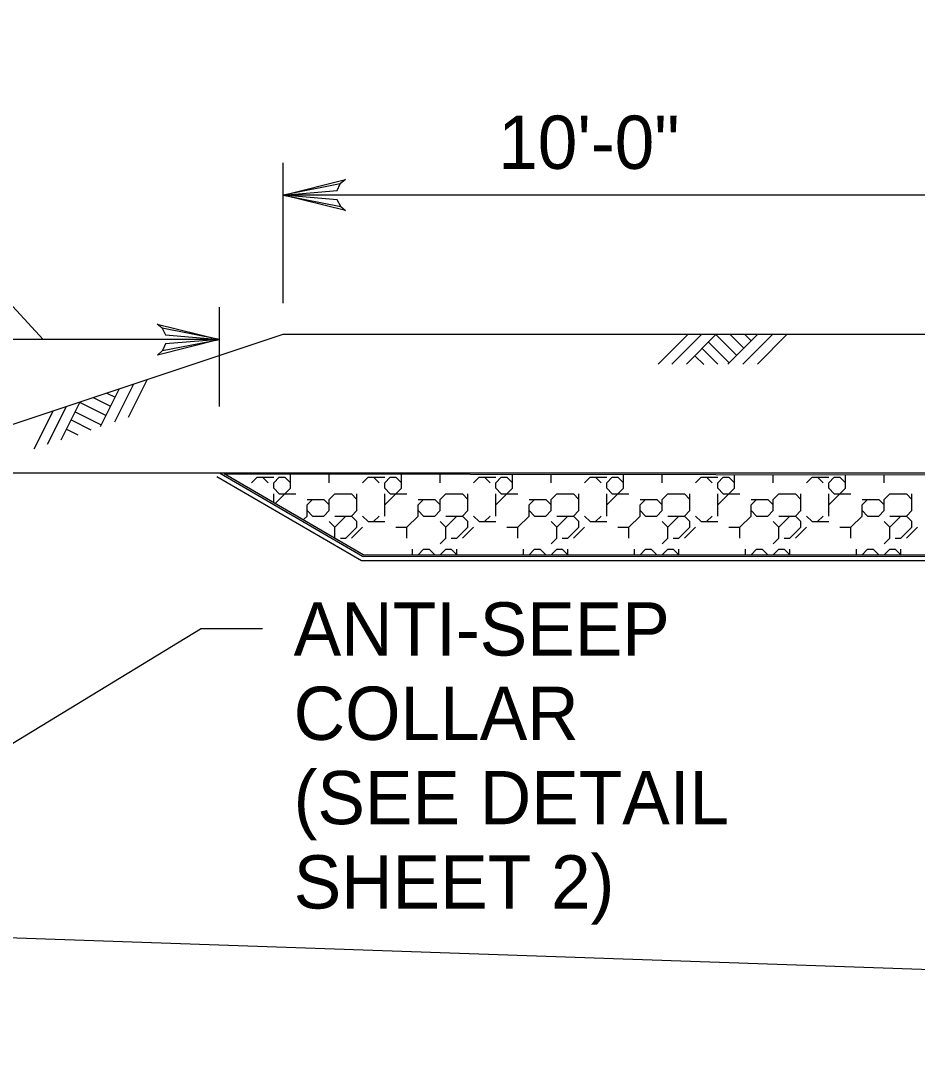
# Model space of a CAD drawing. Extents: x 636462 to 639890, y 299944 to 300538.
# Drawn here: x 638398.4 to 638448.9, y 300375 to 300432.7 of the extents above; entities that cross this region are included whole.
import ezdxf

# ---------------------------------------------------------------- set-up
doc = ezdxf.new("R2010")
doc.units = 0
doc.layers.add('Default', color=7, linetype='Continuous')

msp = doc.modelspace()

# ---------------------------------------------------------------- linework, layer by layer
at = {"layer": 'Default'}
for p, q in [((638399.687, 300414.741), (638383.107, 300432.694)), ((638413.193, 300416.778), (638413.193, 300424.671)), ((638455.666, 300422.862), (638413.193, 300422.862)), ((638409.603, 300410.956), (638409.603, 300416.55)), ((638409.603, 300414.741), (638389.771, 300414.741)), ((638434.286, 300413.346), (638435.958, 300415.02)), ((638435.069, 300413.346), (638436.751, 300415.029)), ((638435.876, 300413.346), (638437.559, 300415.029)), ((638437.119, 300414.587), (638438.279, 300413.428)), ((638437.523, 300415.029), (638438.71, 300413.842)), ((638438.206, 300413.346), (638439.899, 300415.037)), ((638438.333, 300415.029), (638439.106, 300414.254)), ((638439.062, 300413.346), (638440.725, 300415.01)), ((638439.151, 300415.029), (638439.52, 300414.66)), ((638439.872, 300413.346), (638441.535, 300415.01)), ((638436.759, 300414.229), (638437.64, 300413.346)), ((638436.353, 300413.823), (638436.857, 300413.319)), ((638404.484, 300410.353), (638405.538, 300412.457)), ((638402.906, 300409.828), (638403.976, 300411.966)), ((638403.271, 300411.72), (638403.737, 300411.487)), ((638403.718, 300410.097), (638404.77, 300412.201)), ((638400.697, 300409.091), (638401.761, 300411.219)), ((638401.726, 300411.206), (638403.229, 300410.457)), ((638402.494, 300411.462), (638403.473, 300410.973)), ((638399.186, 300408.587), (638400.246, 300410.702)), ((638399.929, 300408.835), (638400.993, 300410.963)), ((638401.482, 300410.661), (638402.95, 300409.926)), ((638401.255, 300410.205), (638402.369, 300409.647)), ((638400.999, 300409.693), (638401.636, 300409.374)), ((638409.603, 300407.221), (638417.651, 300402.537)), ((638413.595, 300406.358), (638413.595, 300407.161)), ((638415.781, 300406.67), (638415.781, 300407.158)), ((638419.841, 300406.358), (638419.841, 300407.152)), ((638422.027, 300406.67), (638422.027, 300407.149)), ((638426.087, 300406.358), (638426.087, 300407.144)), ((638428.273, 300406.67), (638428.273, 300407.141)), ((638432.333, 300406.358), (638432.333, 300407.135)), ((638434.519, 300406.67), (638434.519, 300407.132)), ((638438.579, 300406.358), (638438.579, 300407.127)), ((638440.765, 300406.67), (638440.765, 300407.124)), ((638444.825, 300406.358), (638444.825, 300407.118)), ((638447.011, 300406.67), (638447.011, 300407.115)), ((638411.409, 300406.67), (638411.721, 300406.983)), ((638411.721, 300406.983), (638412.658, 300406.983)), ((638412.346, 300406.67), (638412.034, 300406.983)), ((638412.658, 300406.67), (638412.971, 300406.983)), ((638412.658, 300406.358), (638412.658, 300406.67)), ((638412.971, 300406.983), (638413.283, 300406.983)), ((638413.595, 300406.67), (638413.283, 300406.983)), ((638417.655, 300406.67), (638417.967, 300406.983)), ((638417.967, 300406.983), (638418.904, 300406.983)), ((638418.592, 300406.67), (638418.28, 300406.983)), ((638418.904, 300406.67), (638419.217, 300406.983)), ((638418.904, 300406.358), (638418.904, 300406.67)), ((638419.217, 300406.983), (638419.529, 300406.983)), ((638419.841, 300406.67), (638419.529, 300406.983)), ((638423.901, 300406.67), (638424.213, 300406.983)), ((638424.213, 300406.983), (638425.15, 300406.983)), ((638424.838, 300406.67), (638424.526, 300406.983)), ((638425.15, 300406.67), (638425.463, 300406.983)), ((638425.15, 300406.358), (638425.15, 300406.67)), ((638425.463, 300406.983), (638425.775, 300406.983)), ((638426.087, 300406.67), (638425.775, 300406.983)), ((638430.147, 300406.67), (638430.459, 300406.983)), ((638430.459, 300406.983), (638431.396, 300406.983)), ((638431.084, 300406.67), (638430.772, 300406.983)), ((638431.396, 300406.67), (638431.708, 300406.983)), ((638431.396, 300406.358), (638431.396, 300406.67)), ((638431.708, 300406.983), (638432.021, 300406.983)), ((638432.333, 300406.67), (638432.021, 300406.983)), ((638436.393, 300406.67), (638436.705, 300406.983)), ((638436.705, 300406.983), (638437.642, 300406.983)), ((638437.33, 300406.67), (638437.017, 300406.983)), ((638437.642, 300406.67), (638437.954, 300406.983)), ((638437.642, 300406.358), (638437.642, 300406.67)), ((638437.954, 300406.983), (638438.267, 300406.983)), ((638438.579, 300406.67), (638438.267, 300406.983)), ((638442.639, 300406.67), (638442.951, 300406.983)), ((638442.951, 300406.983), (638443.888, 300406.983)), ((638443.576, 300406.67), (638443.263, 300406.983)), ((638443.888, 300406.67), (638444.2, 300406.983)), ((638443.888, 300406.358), (638443.888, 300406.67)), ((638444.2, 300406.983), (638444.513, 300406.983)), ((638444.825, 300406.67), (638444.513, 300406.983)), ((638412.971, 300406.046), (638412.658, 300406.358)), ((638412.658, 300405.542), (638412.658, 300406.046)), ((638412.735, 300405.498), (638413.595, 300406.358)), ((638412.971, 300406.046), (638413.908, 300406.046)), ((638415.781, 300405.733), (638416.094, 300406.046)), ((638416.094, 300406.046), (638417.031, 300406.046)), ((638417.343, 300405.733), (638417.031, 300406.046)), ((638417.343, 300405.109), (638417.343, 300406.046)), ((638419.217, 300406.046), (638418.904, 300406.358)), ((638418.904, 300405.421), (638419.841, 300406.358)), ((638418.904, 300404.797), (638418.904, 300406.046)), ((638419.217, 300406.046), (638420.153, 300406.046)), ((638422.027, 300405.733), (638422.34, 300406.046)), ((638422.34, 300406.046), (638423.276, 300406.046)), ((638423.589, 300405.733), (638423.276, 300406.046)), ((638423.589, 300405.109), (638423.589, 300406.046)), ((638425.463, 300406.046), (638425.15, 300406.358)), ((638425.15, 300405.421), (638426.087, 300406.358)), ((638425.15, 300404.797), (638425.15, 300406.046)), ((638425.463, 300406.046), (638426.399, 300406.046)), ((638428.273, 300405.733), (638428.585, 300406.046)), ((638428.585, 300406.046), (638429.522, 300406.046)), ((638429.835, 300405.733), (638429.522, 300406.046)), ((638429.835, 300405.109), (638429.835, 300406.046)), ((638431.708, 300406.046), (638431.396, 300406.358)), ((638431.396, 300405.421), (638432.333, 300406.358)), ((638431.396, 300404.797), (638431.396, 300406.046)), ((638431.708, 300406.046), (638432.645, 300406.046)), ((638434.519, 300405.733), (638434.831, 300406.046)), ((638434.831, 300406.046), (638435.768, 300406.046)), ((638436.081, 300405.733), (638435.768, 300406.046)), ((638436.081, 300405.109), (638436.081, 300406.046)), ((638437.954, 300406.046), (638437.642, 300406.358)), ((638437.642, 300405.421), (638438.579, 300406.358)), ((638437.642, 300404.797), (638437.642, 300406.046)), ((638437.954, 300406.046), (638438.891, 300406.046)), ((638440.765, 300405.733), (638441.077, 300406.046)), ((638441.077, 300406.046), (638442.014, 300406.046)), ((638442.327, 300405.733), (638442.014, 300406.046)), ((638442.327, 300405.109), (638442.327, 300406.046)), ((638444.2, 300406.046), (638443.888, 300406.358)), ((638443.888, 300405.421), (638444.825, 300406.358)), ((638443.888, 300404.797), (638443.888, 300406.046)), ((638444.2, 300406.046), (638445.137, 300406.046)), ((638447.011, 300405.733), (638447.323, 300406.046)), ((638447.323, 300406.046), (638448.26, 300406.046)), ((638448.572, 300405.733), (638448.26, 300406.046)), ((638448.572, 300405.109), (638448.572, 300406.046)), ((638414.532, 300405.421), (638414.844, 300405.733)), ((638414.532, 300405.733), (638415.469, 300405.733)), ((638414.532, 300404.797), (638414.532, 300405.421)), ((638415.781, 300405.421), (638415.469, 300405.733)), ((638415.781, 300405.109), (638415.781, 300405.733)), ((638420.778, 300405.421), (638421.09, 300405.733)), ((638420.778, 300405.733), (638421.715, 300405.733)), ((638420.778, 300404.797), (638420.778, 300405.421)), ((638422.027, 300405.421), (638421.715, 300405.733)), ((638422.027, 300405.109), (638422.027, 300405.733)), ((638427.024, 300405.421), (638427.336, 300405.733)), ((638427.024, 300405.733), (638427.961, 300405.733)), ((638427.024, 300404.797), (638427.024, 300405.421)), ((638428.273, 300405.421), (638427.961, 300405.733)), ((638428.273, 300405.109), (638428.273, 300405.733)), ((638433.27, 300405.421), (638433.582, 300405.733)), ((638433.27, 300405.733), (638434.207, 300405.733)), ((638433.27, 300404.797), (638433.27, 300405.421)), ((638434.519, 300405.421), (638434.207, 300405.733)), ((638434.519, 300405.109), (638434.519, 300405.733)), ((638439.516, 300405.421), (638439.828, 300405.733)), ((638439.516, 300405.733), (638440.453, 300405.733)), ((638439.516, 300404.797), (638439.516, 300405.421)), ((638440.765, 300405.421), (638440.453, 300405.733)), ((638440.765, 300405.109), (638440.765, 300405.733)), ((638445.762, 300405.421), (638446.074, 300405.733)), ((638445.762, 300405.733), (638446.699, 300405.733)), ((638445.762, 300404.797), (638445.762, 300405.421)), ((638447.011, 300405.421), (638446.699, 300405.733)), ((638447.011, 300405.109), (638447.011, 300405.733)), ((638414.313, 300404.578), (638414.532, 300404.797)), ((638414.844, 300404.797), (638414.532, 300405.109)), ((638414.844, 300404.797), (638415.469, 300404.797)), ((638415.469, 300404.797), (638415.781, 300405.109)), ((638416.094, 300404.172), (638416.718, 300404.797)), ((638416.094, 300404.797), (638417.031, 300404.797)), ((638417.031, 300404.797), (638417.343, 300405.109)), ((638417.343, 300404.484), (638417.031, 300404.797)), ((638417.967, 300404.484), (638417.655, 300404.797)), ((638418.28, 300404.484), (638418.592, 300404.797)), ((638420.153, 300404.172), (638420.778, 300404.797)), ((638421.09, 300404.797), (638420.778, 300405.109)), ((638421.09, 300404.797), (638421.715, 300404.797)), ((638421.715, 300404.797), (638422.027, 300405.109)), ((638422.34, 300404.172), (638422.964, 300404.797)), ((638422.34, 300404.797), (638423.276, 300404.797)), ((638423.276, 300404.797), (638423.589, 300405.109)), ((638423.589, 300404.484), (638423.276, 300404.797)), ((638424.213, 300404.484), (638423.901, 300404.797)), ((638424.526, 300404.484), (638424.838, 300404.797)), ((638426.399, 300404.172), (638427.024, 300404.797)), ((638427.336, 300404.797), (638427.024, 300405.109)), ((638427.336, 300404.797), (638427.961, 300404.797)), ((638427.961, 300404.797), (638428.273, 300405.109)), ((638428.585, 300404.172), (638429.21, 300404.797)), ((638428.585, 300404.797), (638429.522, 300404.797)), ((638429.522, 300404.797), (638429.835, 300405.109)), ((638429.835, 300404.484), (638429.522, 300404.797)), ((638430.459, 300404.484), (638430.147, 300404.797)), ((638430.772, 300404.484), (638431.084, 300404.797)), ((638432.645, 300404.172), (638433.27, 300404.797)), ((638433.582, 300404.797), (638433.27, 300405.109)), ((638433.582, 300404.797), (638434.207, 300404.797)), ((638434.207, 300404.797), (638434.519, 300405.109)), ((638434.831, 300404.172), (638435.456, 300404.797)), ((638434.831, 300404.797), (638435.768, 300404.797)), ((638435.768, 300404.797), (638436.081, 300405.109)), ((638436.081, 300404.484), (638435.768, 300404.797)), ((638436.705, 300404.484), (638436.393, 300404.797)), ((638437.017, 300404.484), (638437.33, 300404.797)), ((638438.891, 300404.172), (638439.516, 300404.797)), ((638439.828, 300404.797), (638439.516, 300405.109)), ((638439.828, 300404.797), (638440.453, 300404.797)), ((638440.453, 300404.797), (638440.765, 300405.109)), ((638441.077, 300404.172), (638441.702, 300404.797)), ((638441.077, 300404.797), (638442.014, 300404.797)), ((638442.014, 300404.797), (638442.327, 300405.109)), ((638442.327, 300404.484), (638442.014, 300404.797)), ((638442.951, 300404.484), (638442.639, 300404.797)), ((638443.263, 300404.484), (638443.576, 300404.797)), ((638445.137, 300404.172), (638445.762, 300404.797)), ((638446.074, 300404.797), (638445.762, 300405.109)), ((638446.074, 300404.797), (638446.699, 300404.797)), ((638446.699, 300404.797), (638447.011, 300405.109)), ((638447.323, 300404.172), (638447.948, 300404.797)), ((638447.323, 300404.797), (638448.26, 300404.797)), ((638448.26, 300404.797), (638448.572, 300405.109)), ((638448.572, 300404.484), (638448.26, 300404.797)), ((638416.094, 300404.172), (638415.781, 300404.484)), ((638417.343, 300404.172), (638417.343, 300404.484)), ((638417.967, 300404.484), (638418.904, 300404.484)), ((638422.34, 300404.172), (638422.027, 300404.484)), ((638423.589, 300404.172), (638423.589, 300404.484)), ((638424.213, 300404.484), (638425.15, 300404.484)), ((638428.585, 300404.172), (638428.273, 300404.484)), ((638429.835, 300404.172), (638429.835, 300404.484)), ((638430.459, 300404.484), (638431.396, 300404.484)), ((638434.831, 300404.172), (638434.519, 300404.484)), ((638436.081, 300404.172), (638436.081, 300404.484)), ((638436.705, 300404.484), (638437.642, 300404.484)), ((638441.077, 300404.172), (638440.765, 300404.484)), ((638442.327, 300404.172), (638442.327, 300404.484)), ((638442.951, 300404.484), (638443.888, 300404.484)), ((638447.323, 300404.172), (638447.011, 300404.484)), ((638448.572, 300404.172), (638448.572, 300404.484)), ((638416.094, 300403.547), (638416.094, 300404.172)), ((638416.718, 300403.547), (638417.343, 300404.172)), ((638417.031, 300403.547), (638417.655, 300404.172)), ((638419.529, 300404.172), (638420.153, 300404.172)), ((638420.153, 300403.547), (638420.153, 300404.172)), ((638422.34, 300403.547), (638422.34, 300404.172)), ((638422.964, 300403.547), (638423.589, 300404.172)), ((638423.276, 300403.547), (638423.901, 300404.172)), ((638425.775, 300404.172), (638426.399, 300404.172)), ((638426.399, 300403.547), (638426.399, 300404.172)), ((638428.585, 300403.547), (638428.585, 300404.172)), ((638429.21, 300403.547), (638429.835, 300404.172)), ((638429.522, 300403.547), (638430.147, 300404.172)), ((638432.021, 300404.172), (638432.645, 300404.172)), ((638432.645, 300403.547), (638432.645, 300404.172)), ((638434.831, 300403.547), (638434.831, 300404.172)), ((638435.456, 300403.547), (638436.081, 300404.172)), ((638435.768, 300403.547), (638436.393, 300404.172)), ((638438.267, 300404.172), (638438.891, 300404.172)), ((638438.891, 300403.547), (638438.891, 300404.172)), ((638441.077, 300403.547), (638441.077, 300404.172)), ((638441.702, 300403.547), (638442.327, 300404.172)), ((638442.014, 300403.547), (638442.639, 300404.172)), ((638444.513, 300404.172), (638445.137, 300404.172)), ((638445.137, 300403.547), (638445.137, 300404.172)), ((638447.323, 300403.547), (638447.323, 300404.172)), ((638447.948, 300403.547), (638448.572, 300404.172)), ((638448.26, 300403.547), (638448.885, 300404.172)), ((638416.089, 300403.543), (638416.094, 300403.547)), ((638416.406, 300403.547), (638416.718, 300403.547)), ((638422.027, 300403.235), (638422.34, 300403.547)), ((638422.652, 300403.547), (638422.964, 300403.547)), ((638428.273, 300403.235), (638428.585, 300403.547)), ((638428.898, 300403.547), (638429.21, 300403.547)), ((638434.519, 300403.235), (638434.831, 300403.547)), ((638435.144, 300403.547), (638435.456, 300403.547)), ((638440.765, 300403.235), (638441.077, 300403.547)), ((638441.39, 300403.547), (638441.702, 300403.547)), ((638447.011, 300403.235), (638447.323, 300403.547)), ((638447.636, 300403.547), (638447.948, 300403.547)), ((638420.466, 300402.604), (638420.466, 300402.923)), ((638420.778, 300402.61), (638421.09, 300402.923)), ((638420.778, 300402.604), (638420.778, 300402.61)), ((638421.09, 300402.923), (638421.403, 300402.923)), ((638421.715, 300402.61), (638421.403, 300402.923)), ((638421.715, 300402.604), (638421.715, 300402.61)), ((638422.027, 300402.61), (638422.34, 300402.923)), ((638422.34, 300402.923), (638422.652, 300402.923)), ((638422.964, 300402.61), (638422.652, 300402.923)), ((638422.964, 300402.603), (638422.964, 300402.923)), ((638426.712, 300402.602), (638426.712, 300402.923)), ((638427.024, 300402.61), (638427.336, 300402.923)), ((638427.024, 300402.602), (638427.024, 300402.61)), ((638427.336, 300402.923), (638427.649, 300402.923)), ((638427.961, 300402.61), (638427.649, 300402.923)), ((638427.961, 300402.602), (638427.961, 300402.61)), ((638428.273, 300402.61), (638428.585, 300402.923)), ((638428.585, 300402.923), (638428.898, 300402.923)), ((638429.21, 300402.61), (638428.898, 300402.923)), ((638429.21, 300402.601), (638429.21, 300402.923)), ((638432.958, 300402.6), (638432.958, 300402.923)), ((638433.27, 300402.61), (638433.582, 300402.923)), ((638433.27, 300402.6), (638433.27, 300402.61)), ((638433.582, 300402.923), (638433.895, 300402.923)), ((638434.207, 300402.61), (638433.895, 300402.923)), ((638434.207, 300402.6), (638434.207, 300402.61)), ((638434.519, 300402.61), (638434.831, 300402.923)), ((638434.831, 300402.923), (638435.144, 300402.923)), ((638435.456, 300402.61), (638435.144, 300402.923)), ((638435.456, 300402.599), (638435.456, 300402.923)), ((638439.204, 300402.598), (638439.204, 300402.923)), ((638439.516, 300402.61), (638439.828, 300402.923)), ((638439.516, 300402.598), (638439.516, 300402.61)), ((638439.828, 300402.923), (638440.14, 300402.923)), ((638440.453, 300402.61), (638440.14, 300402.923)), ((638440.453, 300402.598), (638440.453, 300402.61)), ((638440.765, 300402.61), (638441.077, 300402.923)), ((638441.077, 300402.923), (638441.39, 300402.923)), ((638441.702, 300402.61), (638441.39, 300402.923)), ((638441.702, 300402.597), (638441.702, 300402.923)), ((638445.449, 300402.596), (638445.449, 300402.923)), ((638445.762, 300402.61), (638446.074, 300402.923)), ((638445.762, 300402.596), (638445.762, 300402.61)), ((638446.074, 300402.923), (638446.386, 300402.923)), ((638446.699, 300402.61), (638446.386, 300402.923)), ((638446.699, 300402.596), (638446.699, 300402.61)), ((638447.011, 300402.61), (638447.323, 300402.923)), ((638447.323, 300402.923), (638447.636, 300402.923)), ((638447.948, 300402.61), (638447.636, 300402.923)), ((638447.948, 300402.595), (638447.948, 300402.923)), ((638387.104, 300385.4), (638408.533, 300398.438)), ((638412.031, 300398.438), (638408.533, 300398.438)), ((638345.119, 300382.909), (638458.986, 300378.933))]:
    msp.add_line(p, q, dxfattribs=at)
for points in [[(638416.425, 300422.225), (638416.694, 300422.002), (638413.193, 300422.862), (638416.425, 300422.225), (638416.229, 300422.598), (638413.193, 300422.862), (638416.223, 300423.121), (638416.405, 300423.497), (638413.193, 300422.862), (638416.688, 300423.75), (638416.405, 300423.497)], [(638406.371, 300415.379), (638406.102, 300415.602), (638409.603, 300414.741), (638406.371, 300415.379), (638406.568, 300415.006), (638409.603, 300414.741), (638406.574, 300414.482), (638406.392, 300414.107), (638409.603, 300414.741), (638406.109, 300413.853), (638406.392, 300414.107)], [(638319.504, 300383.799), (638413.193, 300415.029), (638434.429, 300415.029), (638455.666, 300415.029)], [(638389.771, 300407.221), (638434.429, 300407.221), (638479.088, 300407.221)], [(638409.46, 300407.019), (638417.6, 300402.288), (638478.297, 300402.288), (638558.272, 300375.493)], [(638417.651, 300402.537), (638434.429, 300402.537), (638478.328, 300402.537), (638559.69, 300375.416)]]:
    msp.add_lwpolyline(points, dxfattribs=at)
msp.add_lwpolyline([(638409.872, 300407.166), (638479.046, 300407.071), (638574.957, 300375.042), (638559.723, 300375.582), (638478.369, 300402.586), (638417.7, 300402.605)], close=True, dxfattribs=at)

# ---------------------------------------------------------------- texts
for s, height, p in [('10\'-0"', 2.998, (638425.284, 300424.342)), ('ANTI-SEEP', 2.998, (638413.78, 300396.939)), ('COLLAR', 2.998, (638413.78, 300392.192)), ('(SEE DETAIL ', 2.99804, (638413.78, 300387.445)), ('SHEET 2)', 2.998, (638413.78, 300382.698))]:
    msp.add_text(s, height=height, dxfattribs=at).set_placement(p)

doc.saveas('drawing.dxf')
